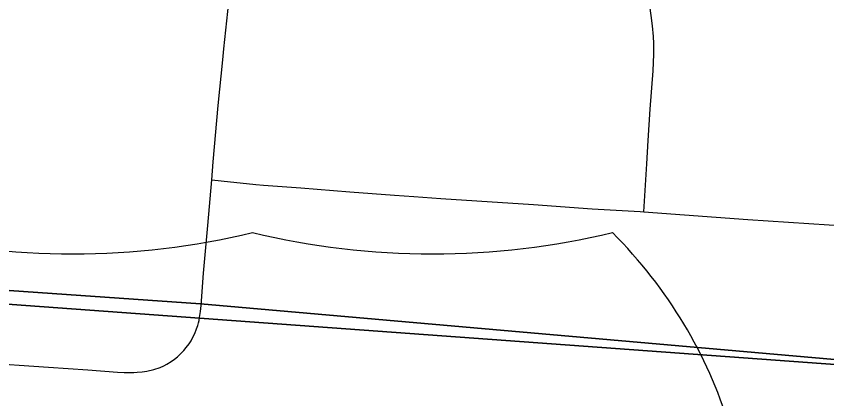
# Model space of a CAD drawing. Extents: x -1.4 to 35.4, y 0 to 22.
# Drawn here: x 27.1265 to 27.4187, y 14.6665 to 14.8046 of the extents above; entities that cross this region are included whole.
import ezdxf

# ---------------------------------------------------------------- set-up
doc = ezdxf.new("R2010")
doc.units = 0
for name, color, linetype in [('GM_X_Interstate_Shield', 7, 'Continuous'), ('GM_X_Section', 7, 'Continuous'), ('GM_X_Township_Road', 7, 'Continuous'), ('SC_Scratch1', 7, 'Continuous')]:
    doc.layers.add(name, color=color, linetype=linetype)

msp = doc.modelspace()

# ---------------------------------------------------------------- linework, layer by layer
at = {"layer": 'GM_X_Interstate_Shield'}
for centre, start_param, end_param in [((27.14684, 14.89635), 4.415841, 5.008937), ((27.27655, 14.89635), 4.415841, 5.008937), ((27.1673, 14.61642), 0.230566, 0.669003)]:
    msp.add_ellipse(centre, major_axis=(0.22195, 0), ratio=0.8, start_param=start_param, end_param=end_param, dxfattribs=at)
at = {"layer": 'GM_X_Section'}
for points in [[(27.5793, 15.64992), (27.48098, 14.67461), (26.47381, 14.7481), (26.56663, 15.75608)], [(27.48098, 14.67461), (27.3811, 13.65162), (26.39247, 13.74598), (26.47381, 14.7481)]]:
    msp.add_lwpolyline(points, close=True, dxfattribs=at)
at = {"layer": 'GM_X_Township_Road'}
msp.add_line((27.19312, 14.70021), (27.19404, 14.7118), dxfattribs=at)
for points in [[(27.35275, 14.734), (27.35298, 14.73787), (27.3538, 14.7513), (27.35432, 14.75968), (27.35503, 14.77101), (27.35609, 14.78489), (27.35635, 14.79083), (27.35635, 14.7947), (27.35622, 14.79726), (27.35587, 14.80113), (27.35543, 14.80485), (27.35487, 14.80831), (27.3543, 14.81143), (27.35359, 14.81484), (27.35167, 14.82362), (27.34981, 14.83158), (27.3468, 14.84484), (27.34387, 14.85699)], [(27.20097, 14.78886), (27.20137, 14.79274), (27.20281, 14.80631), (27.20405, 14.8174), (27.20492, 14.82732)], [(27.19695, 14.74547), (27.19752, 14.75197), (27.19929, 14.77237), (27.20097, 14.78886)], [(27.19404, 14.7118), (27.1955, 14.72911), (27.19695, 14.74547)], [(27.19695, 14.74547), (27.20033, 14.74513), (27.21283, 14.7439), (27.21561, 14.74366), (27.22902, 14.74262), (27.24675, 14.74124), (27.26282, 14.74001), (27.26981, 14.73948), (27.27951, 14.73881), (27.29253, 14.73793), (27.31301, 14.73668), (27.33408, 14.73505), (27.35145, 14.7341), (27.35275, 14.734)], [(27.35275, 14.734), (27.36746, 14.73288), (27.3903, 14.73123), (27.42692, 14.72887), (27.44129, 14.72774)], [(27.11328, 14.67968), (27.13807, 14.67794), (27.15231, 14.67701), (27.163, 14.67617), (27.16536, 14.67607), (27.16725, 14.67599), (27.16888, 14.67602), (27.17012, 14.6761), (27.17189, 14.67623), (27.17351, 14.67647), (27.17609, 14.67709), (27.17832, 14.67788), (27.17965, 14.67845), (27.18079, 14.67902), (27.18233, 14.67996), (27.18347, 14.68081), (27.18455, 14.68169), (27.18574, 14.68277), (27.18694, 14.68401), (27.18779, 14.685), (27.18884, 14.68638), (27.18948, 14.68744), (27.19018, 14.68874), (27.1908, 14.69009), (27.19148, 14.69173), (27.19192, 14.69298), (27.19219, 14.6939), (27.19242, 14.69484), (27.1926, 14.69585), (27.19288, 14.69804), (27.19312, 14.70021)]]:
    msp.add_lwpolyline(points, dxfattribs=at)
at = {"layer": 'SC_Scratch1'}
for points in [[(28.52079, 14.58036), (27.90392, 14.63781), (27.64597, 14.66105), (27.19289, 14.70075), (26.97889, 14.71575), (26.96388, 14.71681), (26.94592, 14.71806), (26.91577, 14.72126), (26.88167, 14.72487), (26.85545, 14.72765), (26.76928, 14.73678), (26.68422, 14.7458), (26.57554, 14.75731), (26.56979, 14.75792), (26.47606, 14.76785), (26.19002, 14.78927), (25.73939, 14.82301)], [(25.73939, 14.82301), (26.19002, 14.78927), (26.47606, 14.76785), (26.56979, 14.75792), (26.57554, 14.75731), (26.68422, 14.7458), (26.76928, 14.73678), (26.85545, 14.72765), (26.88167, 14.72487), (26.91577, 14.72126), (26.94592, 14.71806), (26.96388, 14.71681), (26.97889, 14.71575), (27.19289, 14.70075), (27.64597, 14.66105), (27.90392, 14.63781), (28.52079, 14.58036)]]:
    msp.add_lwpolyline(points, dxfattribs=at)

doc.saveas('drawing.dxf')
